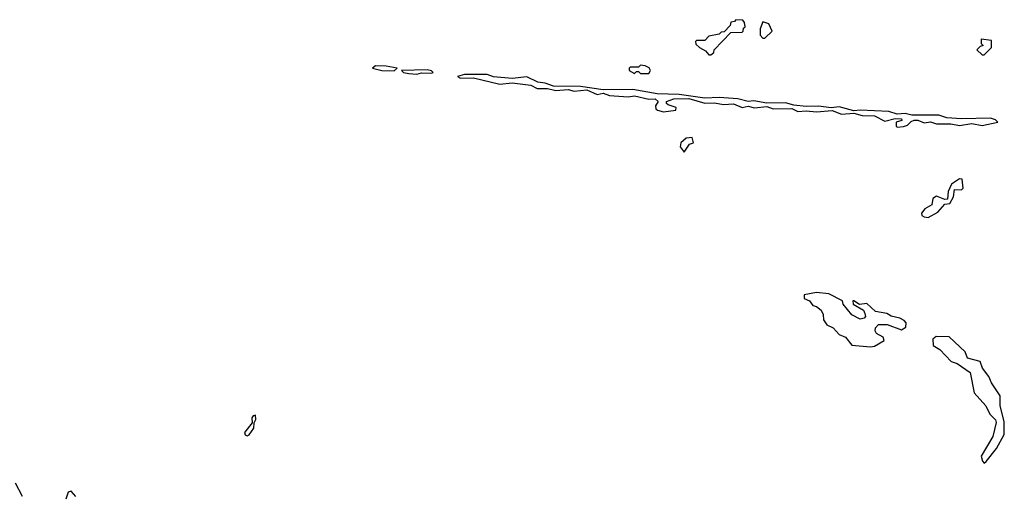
# Model space of a CAD drawing. Extents: x 1980017 to 2252640, y 74400 to 266395.
# Tile 345 of 388: x 2187146 to 2191902, y 213285 to 215570. Entities that reach past the tile are written whole.
import ezdxf

# ---------------------------------------------------------------- set-up
doc = ezdxf.new("R2010")
doc.units = 0

msp = doc.modelspace()

# ---------------------------------------------------------------- linework, layer by layer
at = {"layer": '0CON20XD'}
for points in [[(2190485, 215400), (2190498.3, 215411.7), (2190500, 215425), (2190581.7, 215508.3), (2190635, 215510), (2190640, 215515), (2190641.7, 215528.3), (2190650, 215535), (2190647, 215557), (2190638.3, 215568.3), (2190605, 215570), (2190598.3, 215561.7), (2190581.7, 215558.3), (2190578.3, 215541.7), (2190548.3, 215511.7), (2190535, 215510), (2190525, 215500), (2190475, 215490), (2190455, 215470), (2190415, 215470), (2190410, 215465), (2190411.7, 215451.7), (2190430, 215435), (2190459.3, 215419.3), (2190475, 215400), (2190485, 215400)], [(2190745, 215480), (2190780, 215515), (2190765, 215550), (2190735, 215560), (2190722.5, 215525), (2190722.5, 215495), (2190735, 215480), (2190745, 215480)], [(2191805, 215400), (2191840, 215435), (2191840, 215470), (2191790, 215475), (2191790, 215455), (2191800, 215445), (2191785, 215440), (2191770, 215425), (2191795, 215400), (2191805, 215400)], [(2190185, 215310), (2190192.5, 215325), (2190187, 215337), (2190167, 215347), (2190145, 215350), (2190135, 215340), (2190095, 215340), (2190090, 215335), (2190090, 215325), (2190115, 215310), (2190125, 215320), (2190135, 215320), (2190145, 215310), (2190185, 215310)], [(2188955, 215323.3), (2188970, 215335), (2188915.9, 215345.9), (2188865, 215346.2), (2188850, 215335), (2188895, 215323.8), (2188955, 215323.3)], [(2189065, 215306.7), (2189087.3, 215312.7), (2189135, 215312), (2189142.5, 215315), (2189135, 215322.5), (2189115, 215327.1), (2188990, 215325), (2189000, 215315), (2189025, 215310), (2189065, 215306.7)], [(2191385, 215050), (2191415, 215053.3), (2191435, 215060), (2191451.7, 215078.3), (2191466.1, 215083.9), (2191485, 215084), (2191515, 215072), (2191545, 215076.2), (2191575, 215066.7), (2191643.9, 215066.1), (2191685, 215058), (2191745, 215068.1), (2191795, 215058.8), (2191870, 215075), (2191860, 215085), (2191835, 215094), (2191695, 215091.1), (2191625, 215095.7), (2191585, 215108.6), (2191455, 215108.9), (2191423.9, 215116.1), (2191385, 215113.3), (2191345, 215125.7), (2191205, 215132.5), (2191175, 215128.8), (2191105, 215148), (2191065, 215143.3), (2191005, 215151.9), (2190945, 215150.8), (2190885, 215157.1), (2190845, 215168.5), (2190755, 215166.7), (2190692.9, 215177.1), (2190665, 215173.8), (2190615, 215187.5), (2190525, 215194.2), (2190455, 215190), (2190331.2, 215208.8), (2190225, 215210.8), (2190107.6, 215232.4), (2189965, 215231.2), (2189855, 215247.1), (2189725, 215248), (2189685, 215263.3), (2189648, 215268), (2189595, 215293.3), (2189525, 215285.6), (2189434.1, 215294.1), (2189404.3, 215305.7), (2189294.3, 215305.7), (2189260, 215295), (2189275, 215287.5), (2189338.3, 215288.3), (2189465, 215258.8), (2189525, 215264), (2189615, 215253.3), (2189645, 215237.5), (2189695, 215237.5), (2189735, 215227.5), (2189795, 215232.5), (2189825, 215224), (2189885, 215231.2), (2189935, 215208.8), (2189965, 215214.2), (2189995, 215202.9), (2190085, 215197.1), (2190115, 215202.2), (2190185, 215186), (2190215, 215186.7), (2190230, 215175), (2190217, 215153), (2190219.3, 215139.3), (2190227.5, 215132.5), (2190255, 215123.8), (2190315, 215133.3), (2190317.5, 215145), (2190278.8, 215158.8), (2190270, 215165), (2190270, 215175), (2190305, 215187.5), (2190378.8, 215188.8), (2190455, 215166.7), (2190502.3, 215167.7), (2190545, 215160), (2190593.2, 215163.2), (2190635, 215146.2), (2190665, 215152), (2190695, 215143.8), (2190755, 215150), (2190785, 215138.8), (2190875, 215140), (2190905, 215126.2), (2190945, 215130), (2190994.2, 215124.2), (2191070.4, 215130.5), (2191115, 215113.8), (2191175, 215117.5), (2191215, 215107.5), (2191275.6, 215105.6), (2191325, 215080), (2191375, 215092.5), (2191405, 215090), (2191407, 215083), (2191380, 215075), (2191380, 215055), (2191385, 215050)], [(2190355, 214930), (2190381.7, 214968.3), (2190400, 214975), (2190395, 215000), (2190365, 214997.5), (2190340, 214975), (2190336.7, 214955), (2190355, 214930)], [(2191535, 214613.8), (2191581.2, 214638.8), (2191615, 214677.5), (2191638.3, 214681.7), (2191657, 214713), (2191661.7, 214748.3), (2191695, 214747.5), (2191702.5, 214755), (2191698.3, 214798.3), (2191685, 214800), (2191647.5, 214775), (2191630.7, 214739.3), (2191628.3, 214701.7), (2191615, 214700), (2191575, 214717.5), (2191557.5, 214705), (2191552.5, 214675), (2191517.5, 214655), (2191502.5, 214635), (2191504, 214624), (2191515, 214616.7), (2191535, 214613.8)], [(2191255, 213988), (2191275, 213991.2), (2191321.7, 214018.3), (2191317.5, 214035), (2191285, 214053.3), (2191278.8, 214065), (2191280.4, 214079.5), (2191293.6, 214096.4), (2191336.4, 214096.4), (2191405, 214070), (2191427, 214083), (2191427.5, 214105), (2191417.5, 214115), (2191397.7, 214127.7), (2191355, 214136.7), (2191335, 214148.8), (2191279.3, 214159.3), (2191237.7, 214197.7), (2191202.5, 214192.5), (2191175, 214210), (2191170, 214210), (2191172.5, 214195), (2191222.5, 214165), (2191228.8, 214148.8), (2191231.2, 214135), (2191225, 214126.7), (2191205, 214122), (2191165, 214143.8), (2191123.8, 214195), (2191120, 214210), (2191055, 214243.8), (2190995, 214251.2), (2190935, 214240), (2190935, 214222.5), (2190960.7, 214210.7), (2190977.5, 214187.5), (2190995, 214183.3), (2191016.7, 214165), (2191026.7, 214145), (2191028.3, 214118.3), (2191044.1, 214094.1), (2191075, 214080), (2191105, 214048.8), (2191135.6, 214035.6), (2191165, 213996.2), (2191255, 213988)], [(2191805, 213426.7), (2191815, 213433.3), (2191865, 213497.5), (2191902, 213565), (2191902, 213625), (2191882, 213705), (2191881.7, 213751.7), (2191840, 213815), (2191827.5, 213845), (2191796.7, 213885), (2191785, 213917.5), (2191723.6, 213933.6), (2191712.5, 213965), (2191636.1, 214036.1), (2191572.3, 214037.7), (2191557.5, 214025), (2191558.8, 213995), (2191590, 213975), (2191645, 213916.7), (2191675, 213907.5), (2191736.7, 213865), (2191756, 213766), (2191813, 213703), (2191832.7, 213662.7), (2191860, 213635), (2191863, 213623), (2191846.7, 213555), (2191790, 213460), (2191796.7, 213435), (2191805, 213426.7)], [(2188245, 213557.5), (2188255, 213562.5), (2188277.5, 213595), (2188278.3, 213621.7), (2188287, 213637), (2188285, 213657.5), (2188273.3, 213655), (2188267.5, 213645), (2188268.3, 213621.7), (2188232.5, 213575), (2188235, 213562.5), (2188245, 213557.5)], [(2187160, 213265), (2187125, 213330)], [(2187417.5, 213265), (2187395, 213290), (2187380, 213285), (2187368.3, 213251.7)]]:
    msp.add_lwpolyline(points, dxfattribs=at)

doc.saveas('drawing.dxf')
